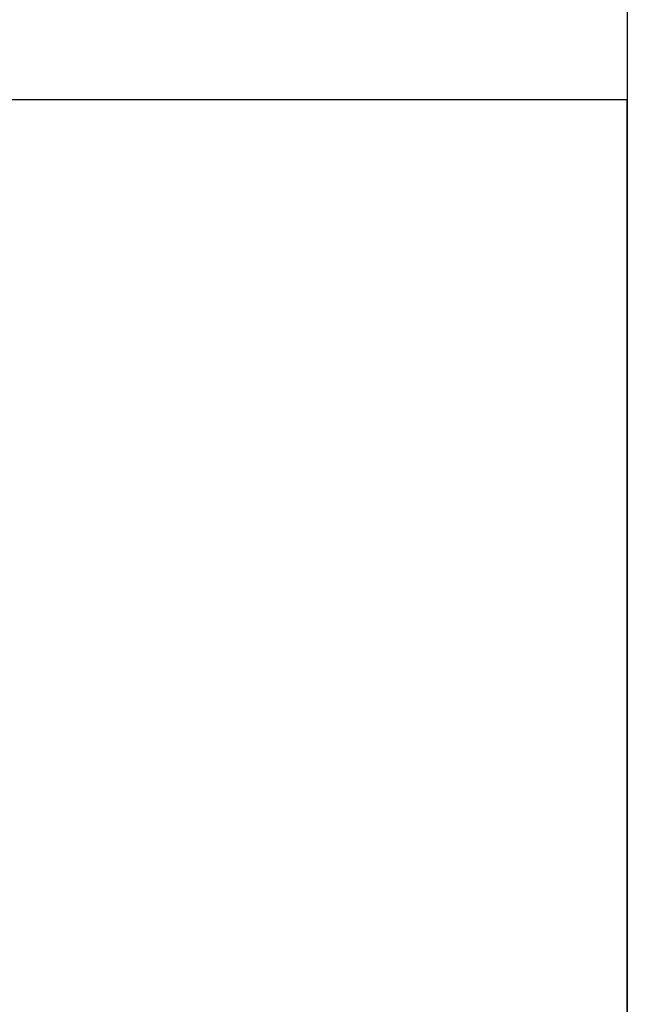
# Model space of a CAD drawing. Header units: metres. Extents: x 209848 to 209928, y 1182430 to 1182563.
# Tile 464 of 656: x 209852.5869 to 209852.6197, y 1182480.9022 to 1182480.9554. Entities that reach past the tile are written whole.
import ezdxf

# ---------------------------------------------------------------- set-up
doc = ezdxf.new("R2010")
doc.units = ezdxf.units.M
doc.header["$MEASUREMENT"] = 0
doc.linetypes.add('DGN Style 2', pattern=[15.036391, 9.021834, -6.014556])
doc.layers.get('0').update_dxf_attribs({"color": 254})

# ---------------------------------------------------------------- blocks, each defined once
blk = doc.blocks.new('*U2')
at = {"color": 3, "linetype": 'Continuous'}
blk.add_line((1.275, -18.101336), (1.275, -18.199628), dxfattribs=at)
blk = doc.blocks.new('*U3')
at = {"color": 3, "linetype": 'Continuous'}
blk.add_line((1.275, -18.096181), (1.275, -18.195011), dxfattribs=at)
blk = doc.blocks.new('*U4')
at = {"color": 3, "linetype": 'Continuous'}
for p, q in [((1.275, -18.028983), (1.275, -18.127747)), ((1.275, -18.127747), (1.275, -18.226497))]:
    blk.add_line(p, q, dxfattribs=at)
blk = doc.blocks.new('*U5')
at = {"color": 3, "linetype": 'Continuous'}
for p, q in [((1.275, -18.011131), (1.275, -18.110016)), ((1.275, -18.110016), (1.275, -18.208887))]:
    blk.add_line(p, q, dxfattribs=at)
blk = doc.blocks.new('*U6')
at = {"color": 3, "linetype": 'Continuous'}
for p, q in [((1.275, -18.047352), (1.275, -18.148678)), ((1.275, -18.148678), (1.275, -18.250023))]:
    blk.add_line(p, q, dxfattribs=at)
blk = doc.blocks.new('*U7')
at = {"color": 3, "linetype": 'Continuous'}
blk.add_line((1.275, -18.072676), (1.275, -18.171771), dxfattribs=at)
blk = doc.blocks.new('*U8')
at = {"color": 3, "linetype": 'Continuous'}
for p, q in [((1.275, -18.011885), (1.275, -18.113019)), ((1.275, -18.113019), (1.275, -18.214198))]:
    blk.add_line(p, q, dxfattribs=at)
blk = doc.blocks.new('*U9')
at = {"color": 3, "linetype": 'Continuous'}
for p, q in [((1.275, -18.024679), (1.275, -18.125672)), ((1.275, -18.125672), (1.275, -18.2267))]:
    blk.add_line(p, q, dxfattribs=at)
blk = doc.blocks.new('ATTEMP_2')
at = {"color": 254, "flags": 128}
blk.add_lwpolyline([(0, 1.275), (-13.6, 1.275), (-13.6, -1.275), (0, -1.275), (0, 1.275), (0, 1.275)], dxfattribs=at)
blk = doc.blocks.new('ATTEMP_1')
at = {"color": 254, "rotation": 90}
blk.add_blockref('ATTEMP_2', (0, -18.11), dxfattribs=at)
blk = doc.blocks.new('ATTEMP')
at = {"color": 3, "linetype": 'Continuous'}
for name in ['*U9', '*U8', '*U7', '*U6', '*U5', '*U4', '*U3', '*U2']:
    blk.add_blockref(name, (-8.511171, 0), dxfattribs=at)
at = {"color": 254}
blk.add_blockref('ATTEMP_1', (-8.511171, 0), dxfattribs=at)

msp = doc.modelspace()

# ---------------------------------------------------------------- block references
at = {"color": 1, "linetype": 'DGN Style 2'}
msp.add_blockref('ATTEMP', (209859.855907, 1182499.061067), dxfattribs=at)

doc.saveas('drawing.dxf')
